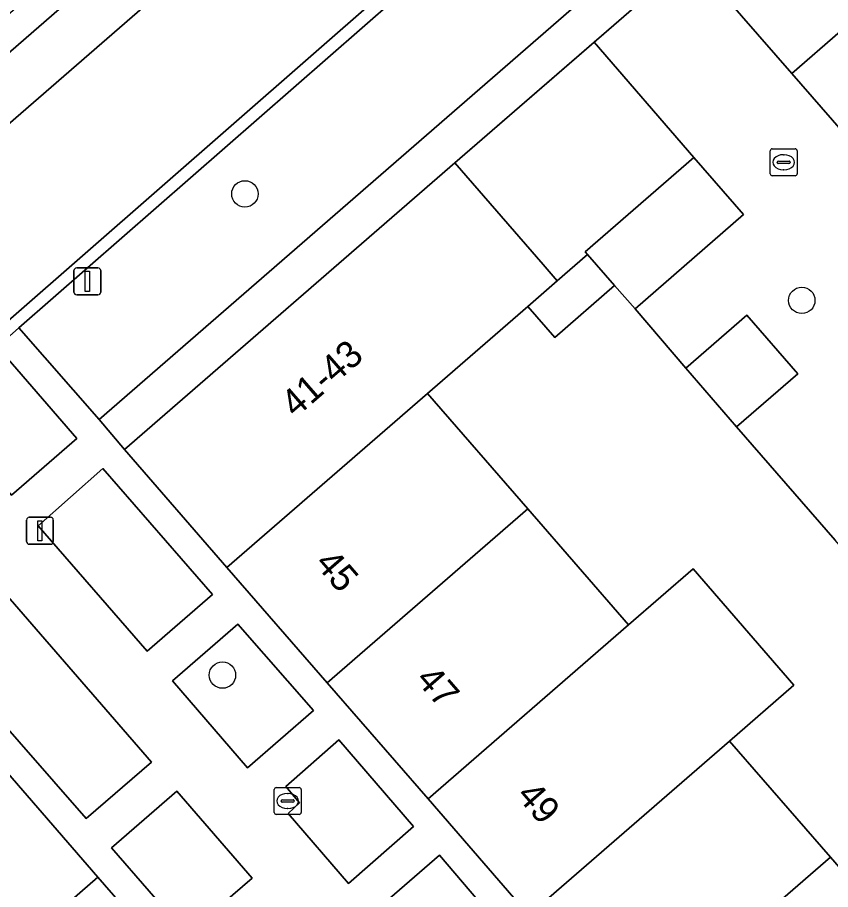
# Model space of a CAD drawing. Extents: x 155887 to 156869, y 383880 to 384678.
# Drawn here: x 156562.07 to 156592.23, y 384411.31 to 384443.67 of the extents above; entities that cross this region are included whole.
import ezdxf

# ---------------------------------------------------------------- set-up
doc = ezdxf.new("R2010")
doc.units = 0
for name, color, linetype in [('IMGEO_Boom', 7, 'Continuous'), ('IMGEO_Erf', 7, 'Continuous'), ('IMGEO_Groenvoorziening', 7, 'Continuous'), ('IMGEO_Haag', 7, 'Continuous'), ('IMGEO_Kolk', 7, 'Continuous'), ('IMGEO_Lichtmast', 7, 'Continuous'), ('IMGEO_Muur', 7, 'Continuous'), ('IMGEO_Pand', 7, 'Continuous'), ('IMGEO_Pand_nummerreeks', 7, 'Continuous'), ('IMGEO_Parkeervlak_open', 7, 'Continuous'), ('IMGEO_Rijbaan_lokaal_gesloten', 7, 'Continuous'), ('IMGEO_Rijbaan_lokaal_open', 7, 'Continuous'), ('IMGEO_Voetpad_open', 7, 'Continuous')]:
    doc.layers.add(name, color=color, linetype=linetype)

msp = doc.modelspace()

# ---------------------------------------------------------------- linework, layer by layer
at = {"layer": 'IMGEO_Boom'}
for centre in [(156570.506, 384437.125), (156591.164, 384433.174), (156569.674, 384419.266)]:
    msp.add_circle(centre, 0.489, dxfattribs=at)
at = {"layer": 'IMGEO_Erf'}
for points in [[(156595.483, 384446.591), (156592.205, 384450.366), (156587.059, 384445.882), (156590.799, 384441.589), (156592.588, 384443.153)], [(156603.679, 384411.277), (156601.89, 384413.348), (156599.901, 384415.652), (156596.24, 384419.862), (156594.409, 384421.97), (156592.406, 384424.277), (156588.745, 384428.484), (156586.862, 384430.659), (156584.981, 384432.855), (156584.223, 384433.724), (156582.006, 384431.799), (156581.007, 384432.951), (156577.282, 384429.717), (156580.998, 384425.439), (156584.74, 384421.131), (156587.129, 384423.206), (156590.872, 384418.897), (156588.483, 384416.821), (156592.225, 384412.512), (156595.968, 384408.203)]]:
    msp.add_lwpolyline(points, dxfattribs=at)
msp.add_lwpolyline([(156583.461, 384442.754), (156578.288, 384438.28), (156581.566, 384434.505), (156582.095, 384433.895), (156583.221, 384434.873), (156583.134, 384434.973), (156587.156, 384438.481)], close=True, dxfattribs=at)
at = {"layer": 'IMGEO_Groenvoorziening'}
for points in [[(156547.466, 384470.983), (156567.069, 384448.422), (156552.965, 384436.174), (156553.686, 384435.355), (156568.62, 384448.346), (156535.743, 384486.046), (156528.868, 384480.048), (156529.569, 384479.221), (156529.779, 384479.405), (156535.664, 384484.565)], [(156561.315, 384431.452), (156558.897, 384429.348), (156561.848, 384425.941), (156564.266, 384428.048)], [(156565.235, 384426.94), (156562.832, 384424.81), (156566.882, 384420.154), (156569.305, 384422.262)], [(156560.897, 384423.112), (156558.438, 384421.006), (156564.613, 384413.947), (156567.037, 384416.035)], [(156570.249, 384421.16), (156567.819, 384419.06), (156570.608, 384415.824), (156573.052, 384417.958)], [(156573.986, 384416.863), (156572.019, 384415.129), (156572.534, 384414.523), (156572.113, 384414.128), (156574.353, 384411.527), (156576.762, 384413.65)], [(156567.984, 384414.956), (156565.552, 384412.851), (156568.349, 384409.635), (156570.77, 384411.727)], [(156577.722, 384412.586), (156575.311, 384410.49), (156578.082, 384407.216), (156580.489, 384409.332)]]:
    msp.add_lwpolyline(points, close=True, dxfattribs=at)
at = {"layer": 'IMGEO_Haag'}
msp.add_lwpolyline([(156547.466, 384470.983), (156567.069, 384448.422), (156552.965, 384436.174), (156553.686, 384435.355), (156568.62, 384448.346), (156535.743, 384486.046), (156528.868, 384480.048), (156529.569, 384479.221), (156529.779, 384479.405), (156535.664, 384484.565)], close=True, dxfattribs=at)
at = {"layer": 'IMGEO_Kolk'}
for p, q in [((156589.993, 384437.872), (156589.993, 384438.724)), ((156590.068, 384438.798), (156590.92, 384438.798)), ((156590.994, 384438.724), (156590.994, 384437.872)), ((156590.252, 384438.292), (156590.252, 384438.304)), ((156590.295, 384438.341), (156590.693, 384438.341)), ((156590.481, 384438.578), (156590.506, 384438.578)), ((156590.736, 384438.304), (156590.736, 384438.292)), ((156590.69, 384438.255), (156590.292, 384438.255)), ((156590.504, 384438.018), (156590.479, 384438.018)), ((156590.92, 384437.798), (156590.068, 384437.798)), ((156571.593, 384414.168), (156571.593, 384415.02)), ((156571.668, 384415.094), (156572.52, 384415.094)), ((156572.594, 384415.02), (156572.594, 384414.168)), ((156572.081, 384414.874), (156572.106, 384414.874)), ((156571.852, 384414.588), (156571.852, 384414.6)), ((156572.29, 384414.551), (156571.892, 384414.551)), ((156571.895, 384414.637), (156572.293, 384414.637)), ((156572.104, 384414.314), (156572.079, 384414.314)), ((156572.336, 384414.6), (156572.336, 384414.588)), ((156572.52, 384414.094), (156571.668, 384414.094))]:
    msp.add_line(p, q, dxfattribs=at)
for points in [[(156589.993, 384437.872), (156589.993, 384438.724)], [(156590.068, 384438.798), (156590.92, 384438.798)], [(156590.994, 384438.724), (156590.994, 384437.872)], [(156590.92, 384437.798), (156590.068, 384437.798)], [(156571.593, 384414.168), (156571.593, 384415.02)], [(156571.668, 384415.094), (156572.52, 384415.094)], [(156572.594, 384415.02), (156572.594, 384414.168)], [(156572.52, 384414.094), (156571.668, 384414.094)]]:
    msp.add_lwpolyline(points, dxfattribs=at)
for centre, radius, start, end in [((156590.07, 384438.722), 0.0765, 91.552, 178.448), ((156590.07, 384438.722), 0.0765, 91.552, 178.448), ((156590.918, 384438.722), 0.0765, 1.552, 88.448), ((156590.918, 384438.722), 0.0765, 1.552, 88.448), ((156590.292, 384438.301), 0.0403, 85.8775, 175.7526), ((156590.289, 384438.291), 0.0366, 178.938, 274.7102), ((156590.693, 384438.298), 0.043, 264.8664, 352.4533), ((156590.697, 384438.303), 0.0386, 1.7309, 96.639), ((156590.07, 384437.874), 0.0765, 181.552, 268.448), ((156590.07, 384437.874), 0.0765, 181.552, 268.448), ((156590.918, 384437.874), 0.0765, 271.552, 358.448), ((156590.918, 384437.874), 0.0765, 271.552, 358.448), ((156571.67, 384415.018), 0.0765, 91.552, 178.448), ((156571.67, 384415.018), 0.0765, 91.552, 178.448), ((156572.518, 384415.018), 0.0765, 1.552, 88.448), ((156572.518, 384415.018), 0.0765, 1.552, 88.448), ((156571.892, 384414.597), 0.0403, 85.8775, 175.7526), ((156571.889, 384414.587), 0.0366, 178.938, 274.7102), ((156572.293, 384414.594), 0.043, 264.8664, 352.4533), ((156572.297, 384414.599), 0.0386, 1.7309, 96.639), ((156571.67, 384414.17), 0.0765, 181.552, 268.448), ((156571.67, 384414.17), 0.0765, 181.552, 268.448), ((156572.518, 384414.17), 0.0765, 271.552, 358.448), ((156572.518, 384414.17), 0.0765, 271.552, 358.448)]:
    msp.add_arc(centre, radius, start, end, dxfattribs=at)
for centre, major_axis, ratio, start_param, end_param in [((156590.48, 384438.298), (-0.387, 0.002), 0.722429, 4.712389, 7.853982), ((156590.505, 384438.298), (-0.39, 0.002), 0.717154, 1.570796, 4.712389), ((156572.08, 384414.594), (-0.387, 0.002), 0.722429, 4.712389, 7.853982), ((156572.105, 384414.594), (-0.39, 0.002), 0.717154, 1.570796, 4.712389)]:
    msp.add_ellipse(centre, major_axis=major_axis, ratio=ratio, start_param=start_param, end_param=end_param, dxfattribs=at)
at = {"layer": 'IMGEO_Lichtmast'}
for p, q in [((156564.166, 384433.478), (156564.166, 384434.278)), ((156564.166, 384434.278), (156564.166, 384433.478)), ((156564.266, 384434.378), (156565.056, 384434.378)), ((156565.056, 384434.378), (156564.266, 384434.378)), ((156565.156, 384434.278), (156565.156, 384433.478)), ((156565.156, 384433.478), (156565.156, 384434.278)), ((156565.056, 384433.378), (156564.266, 384433.378)), ((156564.266, 384433.378), (156565.056, 384433.378)), ((156562.408, 384424.222), (156562.408, 384425.022)), ((156562.408, 384425.022), (156562.408, 384424.222)), ((156562.508, 384425.122), (156563.298, 384425.122)), ((156563.298, 384425.122), (156562.508, 384425.122)), ((156563.398, 384425.022), (156563.398, 384424.222)), ((156563.398, 384424.222), (156563.398, 384425.022)), ((156563.298, 384424.122), (156562.508, 384424.122)), ((156562.508, 384424.122), (156563.298, 384424.122))]:
    msp.add_line(p, q, dxfattribs=at)
for points in [[(156564.586, 384434.253), (156564.736, 384434.253), (156564.736, 384433.503), (156564.586, 384433.503), (156564.586, 384434.253)], [(156562.828, 384424.997), (156562.978, 384424.997), (156562.978, 384424.247), (156562.828, 384424.247), (156562.828, 384424.997)]]:
    msp.add_lwpolyline(points, dxfattribs=at)
for centre, start, end in [((156564.266, 384434.278), 90, 180), ((156564.266, 384434.278), 90, 180), ((156565.056, 384434.278), 0, 90), ((156565.056, 384434.278), 360, 90), ((156564.266, 384433.478), 180, 270), ((156564.266, 384433.478), 180, 270), ((156565.056, 384433.478), 270, 0), ((156565.056, 384433.478), 270, 0), ((156562.508, 384425.022), 90, 180), ((156562.508, 384425.022), 90, 180), ((156563.298, 384425.022), 0, 90), ((156563.298, 384425.022), 360, 90), ((156562.508, 384424.222), 180, 270), ((156562.508, 384424.222), 180, 270), ((156563.298, 384424.222), 270, 0), ((156563.298, 384424.222), 270, 0)]:
    msp.add_arc(centre, 0.1, start, end, dxfattribs=at)
at = {"layer": 'IMGEO_Muur'}
msp.add_lwpolyline([(156578.288, 384438.28), (156584.187, 384443.382)], dxfattribs=at)
at = {"layer": 'IMGEO_Pand'}
for points in [[(156592.588, 384443.153), (156590.799, 384441.589), (156592.638, 384439.477), (156594.436, 384441.049)], [(156581.007, 384432.951), (156582.095, 384433.895), (156581.566, 384434.505), (156578.288, 384438.28), (156566.039, 384427.636), (156569.837, 384423.263), (156577.282, 384429.717)], [(156589.004, 384436.364), (156587.156, 384438.481), (156583.134, 384434.973), (156583.221, 384434.873), (156584.223, 384433.724), (156584.981, 384432.855)], [(156584.223, 384433.724), (156583.221, 384434.873), (156582.095, 384433.895), (156581.007, 384432.951), (156582.006, 384431.799)], [(156586.862, 384430.659), (156588.745, 384428.484), (156591.013, 384430.448), (156589.13, 384432.623)], [(156573.56, 384418.977), (156580.998, 384425.439), (156577.282, 384429.717), (156569.837, 384423.263)], [(156577.301, 384414.669), (156584.74, 384421.131), (156580.998, 384425.439), (156573.56, 384418.977)], [(156588.483, 384416.821), (156590.872, 384418.897), (156587.129, 384423.206), (156584.74, 384421.131), (156577.301, 384414.669), (156581.045, 384410.358)], [(156592.225, 384412.512), (156588.483, 384416.821), (156581.045, 384410.358), (156584.786, 384406.051)], [(156554.403, 384409.912), (156558.062, 384405.7), (156565.053, 384411.771), (156561.31, 384416.08), (156554.328, 384409.998)], [(156588.53, 384401.741), (156595.968, 384408.203), (156592.225, 384412.512), (156584.786, 384406.051)], [(156568.789, 384407.47), (156565.053, 384411.771), (156558.062, 384405.7), (156558.639, 384405.036), (156561.663, 384401.555), (156561.798, 384401.4)]]:
    msp.add_lwpolyline(points, close=True, dxfattribs=at)
at = {"layer": 'IMGEO_Parkeervlak_open'}
msp.add_lwpolyline([(156579.57, 384447.382), (156578.673, 384446.635), (156562.121, 384432.16), (156565.105, 384428.752), (156582.606, 384443.964)], close=True, dxfattribs=at)
at = {"layer": 'IMGEO_Rijbaan_lokaal_gesloten'}
for points in [[(156593.487, 384467.289), (156577.744, 384453.62), (156572.523, 384449.087), (156540.59, 384421.361), (156540.603, 384421.34), (156535.204, 384416.637), (156535.175, 384416.658), (156500, 384386.117)], [(156535.755, 384409.872), (156541.065, 384414.476), (156553.428, 384425.242), (156554.199, 384425.889), (156556.634, 384427.993), (156558.595, 384429.695), (156561.013, 384431.799), (156561.818, 384432.506), (156578.374, 384446.985), (156579.274, 384447.734), (156582.636, 384450.593), (156600.213, 384465.85)]]:
    msp.add_lwpolyline(points, dxfattribs=at)
at = {"layer": 'IMGEO_Rijbaan_lokaal_open'}
for points in [[(156600.213, 384465.85), (156582.636, 384450.593), (156579.274, 384447.734), (156578.374, 384446.985), (156561.818, 384432.506), (156561.013, 384431.799), (156558.595, 384429.695), (156556.634, 384427.993), (156554.199, 384425.889), (156553.428, 384425.242), (156541.065, 384414.476), (156535.755, 384409.872)], [(156536.057, 384409.525), (156541.367, 384414.129), (156553.727, 384424.892), (156554.508, 384425.548), (156556.935, 384427.645), (156558.897, 384429.348), (156561.315, 384431.452), (156562.121, 384432.16), (156578.673, 384446.635), (156579.57, 384447.382), (156582.936, 384450.244), (156600.516, 384465.504)], [(156592.638, 384439.477), (156590.799, 384441.589), (156587.059, 384445.882), (156586.32, 384445.239), (156584.187, 384443.382), (156583.461, 384442.754), (156587.156, 384438.481), (156589.004, 384436.364), (156584.981, 384432.855), (156586.862, 384430.659), (156589.13, 384432.623), (156591.013, 384430.448), (156588.745, 384428.484), (156592.406, 384424.277)]]:
    msp.add_lwpolyline(points, dxfattribs=at)
at = {"layer": 'IMGEO_Voetpad_open'}
for points in [[(156604.454, 384460.998), (156603.499, 384462.086), (156585.936, 384446.858), (156582.606, 384443.964), (156565.105, 384428.752), (156566.039, 384427.636), (156578.288, 384438.28), (156583.461, 384442.754), (156584.187, 384443.382), (156586.32, 384445.239), (156587.059, 384445.882), (156592.205, 384450.366)], [(156562.832, 384424.81), (156565.235, 384426.94), (156569.305, 384422.262), (156566.882, 384420.154)], [(156567.037, 384416.035), (156564.613, 384413.947), (156558.438, 384421.006), (156560.897, 384423.112)], [(156567.819, 384419.06), (156570.249, 384421.16), (156573.052, 384417.958), (156570.608, 384415.824)], [(156573.986, 384416.863), (156576.762, 384413.65), (156574.353, 384411.527), (156572.113, 384414.128), (156572.534, 384414.523), (156572.019, 384415.129)], [(156570.77, 384411.727), (156568.349, 384409.635), (156565.552, 384412.851), (156567.984, 384414.956)], [(156575.311, 384410.49), (156577.722, 384412.586), (156580.489, 384409.332), (156578.082, 384407.216)]]:
    msp.add_lwpolyline(points, close=True, dxfattribs=at)
for points in [[(156572.488, 384451.702), (156572.16, 384451.425), (156568.62, 384448.346), (156553.686, 384435.355), (156552.965, 384436.174), (156551.048, 384434.507), (156551.782, 384433.684), (156541.642, 384424.916), (156537.928, 384421.705)], [(156540.59, 384421.361), (156572.523, 384449.087)], [(156581.045, 384410.358), (156577.301, 384414.669), (156573.56, 384418.977), (156569.837, 384423.263), (156566.039, 384427.636), (156565.105, 384428.752), (156562.121, 384432.16), (156561.315, 384431.452), (156564.266, 384428.048), (156561.848, 384425.941), (156558.897, 384429.348), (156556.935, 384427.645), (156559.906, 384424.241), (156557.5, 384422.138), (156554.508, 384425.548), (156553.727, 384424.892), (156556.656, 384421.424), (156557.628, 384420.319), (156561.31, 384416.08), (156565.053, 384411.771), (156568.789, 384407.47)]]:
    msp.add_lwpolyline(points, dxfattribs=at)

# ---------------------------------------------------------------- texts
at = {"layer": 'IMGEO_Pand_nummerreeks'}
for s, rotation, p in [('41-43', 40.9321, (156572.383, 384428.79)), ('45', 310.9751, (156573.068, 384423.388)), ('47', 310.9751, (156576.806, 384419.083)), ('49', 310.9777, (156580.544, 384414.778))]:
    msp.add_text(s, height=1, rotation=rotation, dxfattribs=at).set_placement(p)

doc.saveas('drawing.dxf')
